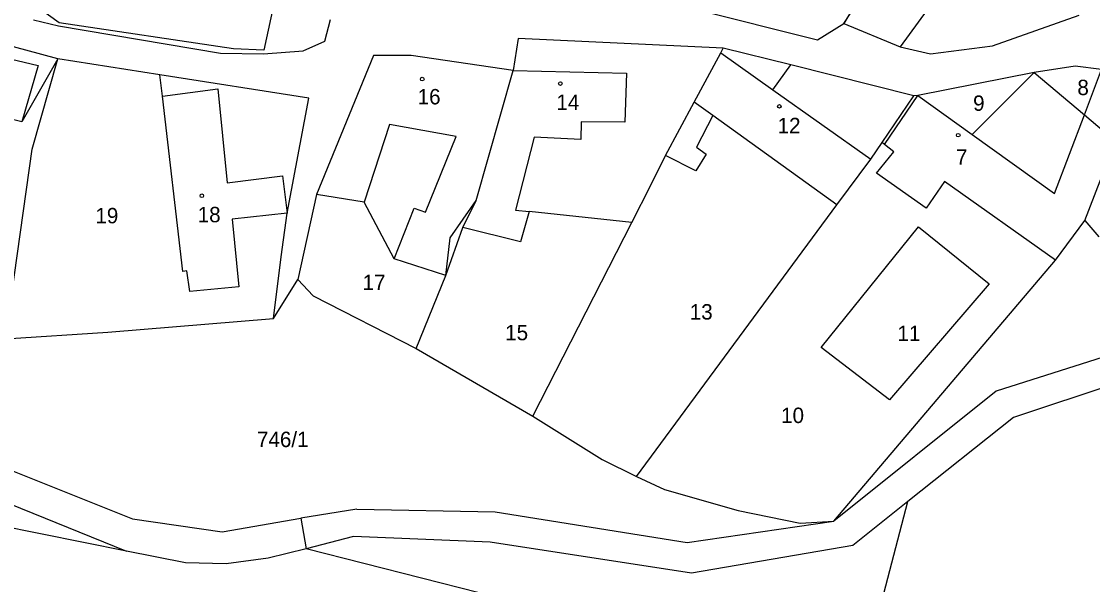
# Model space of a CAD drawing. Extents: x -563148 to -561712, y -1182311 to -1179502.
# Drawn here: x -562823.9 to -562719.7, y -1180692.3 to -1180637.5 of the extents above; entities that cross this region are included whole.
import ezdxf

# ---------------------------------------------------------------- set-up
doc = ezdxf.new("R2010")
doc.units = 0
for name, color, linetype in [('Vrstva 55', 7, 'Continuous'), ('Vrstva 56', 7, 'Continuous'), ('Vrstva 57', 7, 'Continuous')]:
    doc.layers.add(name, color=color, linetype=linetype)

msp = doc.modelspace()

# ---------------------------------------------------------------- linework, layer by layer
at = {"layer": 'Vrstva 55'}
for p, q in [((-562739.49, -1180630.32), (-562743.88, -1180637.66)), ((-562820.37, -1180641.11), (-562839.34, -1180635.97)), ((-562758.48, -1180636.24), (-562746.43, -1180639.28)), ((-562822.77, -1180637.32), (-562820.32, -1180637.9)), ((-562794.41, -1180639.38), (-562793.85, -1180637.28)), ((-562746.43, -1180639.28), (-562743.88, -1180637.66)), ((-562743.88, -1180637.66), (-562738.4, -1180639.96)), ((-562729.41, -1180639.85), (-562720.96, -1180636.85)), ((-562820.32, -1180637.9), (-562804.55, -1180640.56)), ((-562796.49, -1180640.33), (-562794.41, -1180639.38)), ((-562775.59, -1180639.15), (-562776.05, -1180642.24)), ((-562755.63, -1180640.08), (-562775.59, -1180639.15)), ((-562804.55, -1180640.56), (-562800.36, -1180640.64)), ((-562800.36, -1180640.64), (-562796.49, -1180640.33)), ((-562789.66, -1180640.79), (-562795.19, -1180654.34)), ((-562785.98, -1180640.78), (-562789.66, -1180640.79)), ((-562776.05, -1180642.24), (-562785.98, -1180640.78)), ((-562758.44, -1180645.34), (-562755.86, -1180640.52)), ((-562755.86, -1180640.52), (-562755.63, -1180640.08)), ((-562749.02, -1180641.7), (-562755.63, -1180640.08)), ((-562738.4, -1180639.96), (-562735.45, -1180640.62)), ((-562735.45, -1180640.62), (-562729.41, -1180639.85)), ((-562820.37, -1180641.11), (-562823.9, -1180647.24)), ((-562822.9, -1180649.9), (-562820.37, -1180641.11)), ((-562810.45, -1180642.66), (-562820.37, -1180641.11)), ((-562737.05, -1180644.71), (-562749.02, -1180641.7)), ((-562721.36, -1180641.82), (-562725.33, -1180642.45)), ((-562718.78, -1180642.14), (-562721.36, -1180641.82)), ((-562795.95, -1180644.93), (-562810.45, -1180642.66)), ((-562810.21, -1180644.76), (-562810.45, -1180642.66)), ((-562779.67, -1180654.92), (-562776.05, -1180642.24)), ((-562725.33, -1180642.45), (-562736.68, -1180644.7)), ((-562731.39, -1180648.48), (-562725.33, -1180642.45)), ((-562725.33, -1180642.45), (-562720.45, -1180646.56)), ((-562808.21, -1180661.82), (-562810.21, -1180644.76)), ((-562798.05, -1180656.14), (-562795.95, -1180644.93)), ((-562740.14, -1180649.26), (-562737.05, -1180644.71)), ((-562736.68, -1180644.7), (-562737.05, -1180644.71)), ((-562736.68, -1180644.7), (-562731.39, -1180648.48)), ((-562823.9, -1180647.24), (-562829.65, -1180645.82)), ((-562761.22, -1180650.52), (-562758.44, -1180645.34)), ((-562756.64, -1180646.64), (-562758.44, -1180645.34)), ((-562744.57, -1180655.33), (-562756.64, -1180646.64)), ((-562720.45, -1180646.56), (-562717.42, -1180649.12)), ((-562720.43, -1180656.86), (-562717.42, -1180649.12)), ((-562825.47, -1180668.39), (-562822.9, -1180649.9)), ((-562741.26, -1180650.9), (-562740.14, -1180649.26)), ((-562740.69, -1180652.24), (-562739.01, -1180650.18)), ((-562739.9, -1180649.45), (-562740.14, -1180649.26)), ((-562739.01, -1180650.18), (-562739.9, -1180649.45)), ((-562762.66, -1180653.41), (-562761.22, -1180650.52)), ((-562744.57, -1180655.33), (-562741.26, -1180650.9)), ((-562735.85, -1180655.65), (-562740.69, -1180652.24)), ((-562734.06, -1180653.06), (-562735.85, -1180655.65)), ((-562723.26, -1180660.73), (-562734.06, -1180653.06)), ((-562795.19, -1180654.34), (-562797.01, -1180662.6)), ((-562790.56, -1180655.08), (-562795.19, -1180654.34)), ((-562764.51, -1180657.04), (-562762.66, -1180653.41)), ((-562787.66, -1180660.58), (-562790.56, -1180655.08)), ((-562780.97, -1180657.54), (-562779.67, -1180654.92)), ((-562764.06, -1180681.78), (-562744.57, -1180655.33)), ((-562798.05, -1180656.14), (-562803.43, -1180656.74)), ((-562798.66, -1180660.38), (-562798.05, -1180656.14)), ((-562774.52, -1180655.99), (-562775.35, -1180658.92)), ((-562764.51, -1180657.04), (-562774.52, -1180655.99)), ((-562803.43, -1180656.74), (-562802.77, -1180663.33)), ((-562782.62, -1180662.2), (-562780.97, -1180657.54)), ((-562775.35, -1180658.92), (-562780.97, -1180657.54)), ((-562774.16, -1180675.92), (-562764.51, -1180657.04)), ((-562746.07, -1180669.23), (-562736.6, -1180657.48)), ((-562736.6, -1180657.48), (-562729.72, -1180663.03)), ((-562723.26, -1180660.73), (-562720.43, -1180656.86)), ((-562720.43, -1180656.86), (-562719.04, -1180658.45)), ((-562799.39, -1180666.41), (-562798.66, -1180660.38)), ((-562782.62, -1180662.2), (-562787.66, -1180660.58)), ((-562744.86, -1180686.15), (-562723.26, -1180660.73)), ((-562807.84, -1180661.76), (-562808.21, -1180661.82)), ((-562807.55, -1180663.77), (-562807.84, -1180661.76)), ((-562799.39, -1180666.41), (-562797.01, -1180662.6)), ((-562797.01, -1180662.6), (-562795.53, -1180664.2)), ((-562785.49, -1180669.32), (-562782.62, -1180662.2)), ((-562802.77, -1180663.33), (-562807.55, -1180663.77)), ((-562729.72, -1180663.03), (-562739.44, -1180674.32)), ((-562795.53, -1180664.2), (-562785.49, -1180669.32)), ((-562815.52, -1180667.73), (-562799.39, -1180666.41)), ((-562825.47, -1180668.39), (-562815.52, -1180667.73)), ((-562785.49, -1180669.32), (-562774.16, -1180675.92)), ((-562739.44, -1180674.32), (-562746.07, -1180669.23)), ((-562707.71, -1180669.5), (-562727.35, -1180676.05)), ((-562774.16, -1180675.92), (-562767.4, -1180680.12)), ((-562727.35, -1180676.05), (-562737.64, -1180684.23)), ((-562767.4, -1180680.12), (-562764.06, -1180681.78)), ((-562764.06, -1180681.78), (-562761.33, -1180683.06)), ((-562761.33, -1180683.06), (-562754.17, -1180685.09)), ((-562813.7, -1180689.06), (-562836.54, -1180684.43)), ((-562747.6, -1180722.09), (-562737.64, -1180684.23)), ((-562754.17, -1180685.09), (-562748.12, -1180686.32)), ((-562748.12, -1180686.32), (-562744.86, -1180686.15)), ((-562796.22, -1180688.82), (-562799.9, -1180689.73)), ((-562779.37, -1180693.11), (-562796.22, -1180688.82)), ((-562807.95, -1180690.18), (-562813.7, -1180689.06)), ((-562799.9, -1180689.73), (-562803.99, -1180690.29)), ((-562803.99, -1180690.29), (-562807.95, -1180690.18))]:
    msp.add_line(p, q, dxfattribs=at)
at = {"layer": 'Vrstva 56'}
for p, q in [((-562743.88, -1180637.66), (-562739.11, -1180630.36)), ((-562798.83, -1180633.17), (-562800.32, -1180640.27)), ((-562734.17, -1180634.16), (-562738.4, -1180639.96)), ((-562820.27, -1180637.6), (-562822.11, -1180636.29)), ((-562839.67, -1180637.65), (-562822.31, -1180641.75)), ((-562803.29, -1180640.13), (-562820.27, -1180637.6)), ((-562800.32, -1180640.27), (-562803.29, -1180640.13)), ((-562755.86, -1180640.52), (-562750.79, -1180644.13)), ((-562822.31, -1180641.75), (-562823.9, -1180647.24)), ((-562750.79, -1180644.13), (-562749.02, -1180641.7)), ((-562776.05, -1180642.24), (-562765.04, -1180642.51)), ((-562765.04, -1180642.51), (-562765.19, -1180647.28)), ((-562720.45, -1180646.56), (-562718.78, -1180642.14)), ((-562810.21, -1180644.76), (-562804.82, -1180644.02)), ((-562804.82, -1180644.02), (-562803.91, -1180653.18)), ((-562750.79, -1180644.13), (-562741.26, -1180650.9)), ((-562739.9, -1180649.45), (-562736.68, -1180644.7)), ((-562756.64, -1180646.64), (-562758.23, -1180649.73)), ((-562723.36, -1180654.22), (-562720.45, -1180646.56)), ((-562788.1, -1180647.52), (-562790.56, -1180655.08)), ((-562781.62, -1180648.67), (-562788.1, -1180647.52)), ((-562769.45, -1180647.26), (-562769.49, -1180648.96)), ((-562765.19, -1180647.28), (-562769.45, -1180647.26)), ((-562784.59, -1180656.04), (-562781.62, -1180648.67)), ((-562774.01, -1180648.74), (-562775.84, -1180655.85)), ((-562769.49, -1180648.96), (-562774.01, -1180648.74)), ((-562731.39, -1180648.48), (-562723.36, -1180654.22)), ((-562758.23, -1180649.73), (-562757.27, -1180650.4)), ((-562758.27, -1180652.02), (-562761.22, -1180650.52)), ((-562757.27, -1180650.4), (-562758.27, -1180652.02)), ((-562803.91, -1180653.18), (-562798.52, -1180652.5)), ((-562798.52, -1180652.5), (-562798.05, -1180656.14)), ((-562782.21, -1180658.55), (-562779.67, -1180654.92)), ((-562787.66, -1180660.58), (-562785.7, -1180655.66)), ((-562785.7, -1180655.66), (-562784.59, -1180656.04)), ((-562775.84, -1180655.85), (-562774.52, -1180655.99)), ((-562782.62, -1180662.2), (-562782.21, -1180658.55)), ((-562703.6, -1180665.42), (-562729.03, -1180673.46)), ((-562729.03, -1180673.46), (-562744.86, -1180686.15)), ((-562837.34, -1180676.22), (-562813.12, -1180685.92)), ((-562836.04, -1180680.02), (-562813.7, -1180689.06)), ((-562737.64, -1180684.23), (-562742.99, -1180688.49)), ((-562791.28, -1180684.97), (-562796.74, -1180685.84)), ((-562791.28, -1180684.97), (-562777.82, -1180685.23)), ((-562777.82, -1180685.23), (-562759.13, -1180688.22)), ((-562813.12, -1180685.92), (-562804.38, -1180687.16)), ((-562804.38, -1180687.16), (-562796.74, -1180685.84)), ((-562796.74, -1180685.84), (-562796.22, -1180688.82)), ((-562759.13, -1180688.22), (-562744.86, -1180686.15)), ((-562791.6, -1180687.64), (-562796.22, -1180688.82)), ((-562778.29, -1180688.19), (-562791.6, -1180687.64)), ((-562758.7, -1180691.19), (-562778.29, -1180688.19)), ((-562742.99, -1180688.49), (-562758.7, -1180691.19))]:
    msp.add_line(p, q, dxfattribs=at)
at = {"layer": 'Vrstva 57'}
for centre in [(-562784.91, -1180643.09), (-562771.47, -1180643.52), (-562750.15, -1180645.74), (-562732.74, -1180648.55), (-562806.37, -1180654.45)]:
    msp.add_circle(centre, 0.175, dxfattribs=at)

# ---------------------------------------------------------------- texts
for s, p in [('8', (-562721.14, -1180644.65)), ('16', (-562785.36, -1180645.55)), ('14', (-562771.86, -1180646.09)), ('9', (-562731.29, -1180646.18)), ('12', (-562750.32, -1180648.36)), ('7', (-562732.96, -1180651.43)), ('19', (-562816.73, -1180657.13)), ('18', (-562806.77, -1180657.03)), ('17', (-562790.72, -1180663.64)), ('13', (-562758.87, -1180666.5)), ('15', (-562776.84, -1180668.52)), ('11', (-562738.65, -1180668.59)), ('10', (-562749.98, -1180676.58)), ('746/1', (-562801, -1180678.92))]:
    msp.add_text(s, height=1.5, dxfattribs=at).set_placement(p)

doc.saveas('drawing.dxf')
